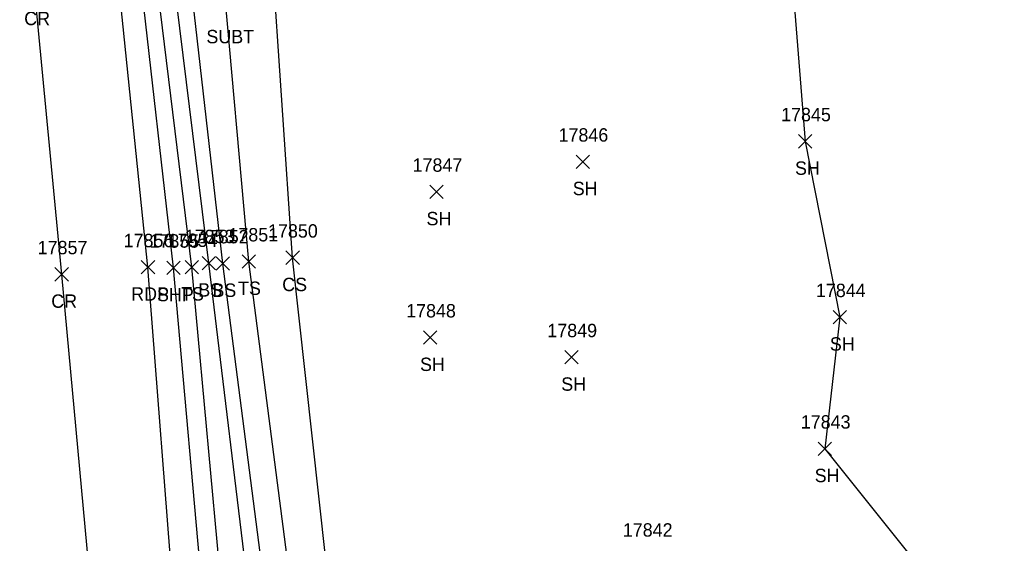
# Model space of a CAD drawing. Extents: x 1439173 to 1457902, y 641926 to 659889.
# Drawn here: x 1445705.7 to 1445852, y 657781.7 to 657859.9 of the extents above; entities that cross this region are included whole.
import ezdxf

# ---------------------------------------------------------------- set-up
doc = ezdxf.new("R2010")
doc.units = 0
for name, color, linetype in [('L_A', 7, 'Continuous'), ('L_I', 7, 'Continuous'), ('L_TIC', 7, 'Continuous'), ('LELB', 7, 'Continuous'), ('LSOGP', 7, 'Continuous'), ('P_A', 7, 'Continuous'), ('P_I', 7, 'Continuous'), ('P_TIC', 7, 'Continuous'), ('PET', 7, 'Continuous'), ('PRC', 7, 'Continuous'), ('PSP', 7, 'Continuous'), ('U_A', 7, 'Continuous')]:
    doc.layers.add(name, color=color, linetype=linetype)

msp = doc.modelspace()

# ---------------------------------------------------------------- linework, layer by layer
at = {"layer": 'L_TIC'}
for points in [[(1445822.07, 657840.75), (1445824.07, 657842.75)], [(1445824.07, 657840.75), (1445822.07, 657842.75)], [(1445788.85, 657837.71), (1445790.85, 657839.71)], [(1445790.85, 657837.71), (1445788.85, 657839.71)], [(1445766.99, 657833.21), (1445768.99, 657835.21)], [(1445768.99, 657833.21), (1445766.99, 657835.21)], [(1445745.48, 657823.37), (1445747.48, 657825.37)], [(1445747.48, 657823.37), (1445745.48, 657825.37)], [(1445730.4, 657821.97), (1445732.4, 657823.97)], [(1445732.4, 657821.97), (1445730.4, 657823.97)], [(1445732.94, 657822.55), (1445734.94, 657824.55)], [(1445734.94, 657822.55), (1445732.94, 657824.55)], [(1445735.05, 657822.51), (1445737.05, 657824.51)], [(1445737.05, 657822.51), (1445735.05, 657824.51)], [(1445738.91, 657822.8), (1445740.91, 657824.8)], [(1445740.91, 657822.8), (1445738.91, 657824.8)], [(1445827.27, 657814.48), (1445829.27, 657816.48)], [(1445829.27, 657814.48), (1445827.27, 657816.48)], [(1445766.03, 657811.44), (1445768.03, 657813.44)], [(1445768.03, 657811.44), (1445766.03, 657813.44)], [(1445787.14, 657808.49), (1445789.14, 657810.49)], [(1445789.14, 657808.49), (1445787.14, 657810.49)], [(1445825.01, 657794.83), (1445827.01, 657796.83)], [(1445827.01, 657794.83), (1445825.01, 657796.83)]]:
    msp.add_lwpolyline(points, dxfattribs=at)
at = {"layer": 'LELB'}
for points in [[(1445749.36, 657734.07), (1445742.61, 657772.57), (1445736.05, 657823.51), (1445731.11, 657866.82), (1445723.49, 657920.92), (1445721.03, 657947.17), (1445715.13, 657996.87), (1445709.41, 658036.5), (1445705.27, 658079.76), (1445695.99, 658142.1), (1445693.54, 658178.75), (1445694.69, 658191.48), (1445696.11, 658193.03), (1445695.65, 658196.36), (1445690.42, 658220.06), (1445686.68, 658271.27), (1445684.87, 658280.76), (1445679.24, 658314.26), (1445674.65, 658364.2), (1445662.06, 658424.73), (1445656.23, 658451.85), (1445643.73, 658509.59)], [(1445752.69, 657737.69), (1445746.51, 657773.07), (1445739.91, 657823.8), (1445736.01, 657867.68), (1445727.92, 657921.69), (1445723.22, 657946.99), (1445719.28, 657997.02), (1445712.31, 658036.97), (1445709.82, 658078.25), (1445699.17, 658141.94), (1445696.01, 658177.21)], [(1445771.2, 657742.74), (1445762.37, 657751.97), (1445752.44, 657770.28), (1445746.48, 657824.37), (1445743.35, 657870), (1445734.04, 657945.82), (1445727.34, 657998.23), (1445724.81, 658026.46), (1445718.45, 658078.05), (1445705.96, 658161.39)], [(1445750.99, 657709.57), (1445743.39, 657720.78), (1445743.05, 657727.99), (1445742.02, 657733.18), (1445736.15, 657771.63), (1445731.4, 657822.97), (1445726.09, 657866.48), (1445719.63, 657920.24), (1445717.24, 657942.45), (1445711.41, 657996.31), (1445705.83, 658036.22)], [(1445753.25, 657713.3), (1445747.68, 657721.26), (1445745.67, 657724.64), (1445744.65, 657729.84), (1445743.96, 657732.89), (1445746.91, 657734.91), (1445740.17, 657772.13), (1445733.94, 657823.55), (1445728.66, 657866.4), (1445721.82, 657920.59), (1445718.69, 657946.8), (1445713.77, 657996.54), (1445707.42, 658036.55)]]:
    msp.add_lwpolyline(points, dxfattribs=at)
at = {"layer": 'LSOGP'}
msp.add_lwpolyline([(1445808.1, 658042.3), (1445802.14, 658002.43), (1445808.56, 657952.82), (1445811.78, 657929.48), (1445819.93, 657881.09), (1445823.07, 657841.75), (1445828.27, 657815.48), (1445826.01, 657795.82), (1445845.74, 657771.15), (1445846.79, 657752.2), (1445844.88, 657745.86), (1445842.8, 657741.34), (1445842.95, 657737.45), (1445847.4, 657720.69), (1445850.54, 657714.8), (1445851.96, 657710.79), (1445849.96, 657704.46), (1445850.73, 657694.44)], dxfattribs=at)
at = {"layer": 'P_TIC'}
for points in [[(1445723.86, 657821.94), (1445725.86, 657823.94)], [(1445725.86, 657821.94), (1445723.86, 657823.94)], [(1445727.67, 657821.86), (1445729.67, 657823.86)], [(1445729.67, 657821.86), (1445727.67, 657823.86)], [(1445710.96, 657820.88), (1445712.96, 657822.88)], [(1445712.96, 657820.88), (1445710.96, 657822.88)]]:
    msp.add_lwpolyline(points, dxfattribs=at)
at = {"layer": 'PET'}
msp.add_lwpolyline([(1445730.46, 657410.82), (1445731.81, 657455.01), (1445733.43, 657507.8), (1445734.02, 657550.5), (1445735.08, 657609.35), (1445734.07, 657670.6), (1445732.14, 657723.6), (1445728.88, 657771.05), (1445724.86, 657822.94), (1445720.4, 657866.18), (1445714.94, 657920.07), (1445712.2, 657941.63), (1445705.78, 657996.74), (1445700.79, 658035.17)], dxfattribs=at)
at = {"layer": 'PRC'}
msp.add_lwpolyline([(1445717.73, 657411.99), (1445719.32, 657456.29), (1445721.09, 657508.61), (1445721.78, 657550.88), (1445722.63, 657609.55), (1445721.4, 657675.87), (1445719.72, 657723.23), (1445716.83, 657769.63), (1445711.96, 657821.88), (1445707.93, 657864.11), (1445701.99, 657918.81), (1445699.65, 657939.61), (1445693.19, 657995.58), (1445688.37, 658033.15)], dxfattribs=at)
at = {"layer": 'PSP'}
msp.add_lwpolyline([(1445734.12, 657401.78), (1445736.77, 657453.83), (1445738.95, 657507.05), (1445739.73, 657549.57), (1445741.13, 657609.53), (1445739.6, 657677.32), (1445738.18, 657713.94), (1445733.29, 657770.98), (1445728.67, 657822.86), (1445723.73, 657866.33), (1445717.89, 657920.35), (1445715.33, 657942.15), (1445709.72, 657996.21), (1445703.88, 658035.73)], dxfattribs=at)

# ---------------------------------------------------------------- texts
at = {"layer": 'L_A'}
for s, p in [('SH', (1445821.56, 657836.75)), ('SH', (1445788.34, 657833.71)), ('SH', (1445766.48, 657829.21)), ('BS', (1445732.38, 657818.55)), ('BS', (1445734.49, 657818.51)), ('TS', (1445738.32, 657818.8)), ('CS', (1445744.92, 657819.37)), ('TS', (1445729.81, 657817.97)), ('SH', (1445826.76, 657810.48)), ('SH', (1445765.52, 657807.44)), ('SH', (1445786.62, 657804.49)), ('SH', (1445824.5, 657790.83))]:
    msp.add_text(s, height=2, dxfattribs=at).set_placement(p)
at = {"layer": 'L_I'}
for s, p in [('17845', (1445819.48, 657844.75)), ('17846', (1445786.21, 657841.71)), ('17847', (1445764.4, 657837.21)), ('17850', (1445742.8, 657827.37)), ('17854', (1445727.81, 657825.97)), ('17853', (1445730.35, 657826.55)), ('17852', (1445732.46, 657826.51)), ('17851', (1445736.88, 657826.8)), ('17844', (1445824.68, 657818.48)), ('17848', (1445763.44, 657815.44)), ('17849', (1445784.54, 657812.49)), ('17843', (1445822.42, 657798.83)), ('17842', (1445795.82, 657782.69))]:
    msp.add_text(s, height=2, dxfattribs=at).set_placement(p)
at = {"layer": 'P_A'}
for s, p in [('CR', (1445706.36, 657859.11)), ('RDP', (1445722.35, 657817.94)), ('SHP', (1445726.21, 657817.86)), ('CR', (1445710.4, 657816.88))]:
    msp.add_text(s, height=2, dxfattribs=at).set_placement(p)
at = {"layer": 'P_I'}
for s, p in [('17856', (1445721.22, 657825.94)), ('17855', (1445725.08, 657825.86)), ('17857', (1445708.37, 657824.88))]:
    msp.add_text(s, height=2, dxfattribs=at).set_placement(p)
at = {"layer": 'U_A'}
msp.add_text('SUBT', height=2, dxfattribs=at).set_placement((1445733.59, 657856.4))

doc.saveas('drawing.dxf')
